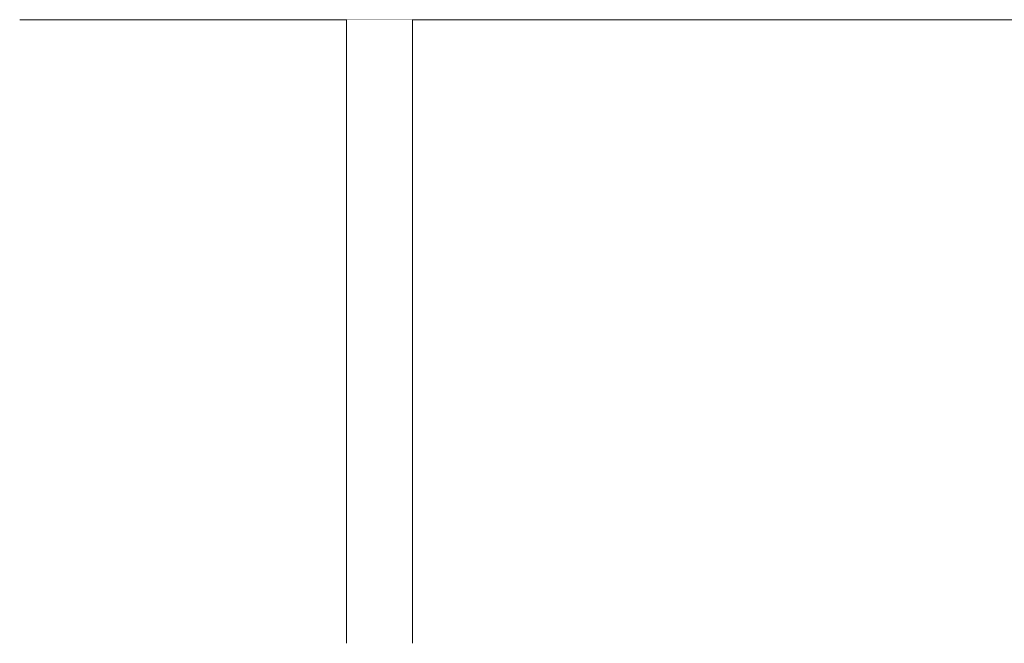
# Model space of a CAD drawing. Header units: millimetres. Extents: x -30280 to 309309, y -17460 to 4378.
# Tile 679 of 1056: x 227982 to 233195, y -17110 to -13810. Entities that reach past the tile are written whole.
import ezdxf

# ---------------------------------------------------------------- set-up
doc = ezdxf.new("R2010")
doc.units = ezdxf.units.MM
doc.header["$MEASUREMENT"] = 0
doc.linetypes.add('Wipeout_Contour', pattern=[1000, 0, -1000])
doc.layers.add('09_EI_Mobiliari general', color=7, linetype='Continuous')
doc.layers.add('10_ESTR_Fotjats', color=7, linetype='Continuous')
doc.layers.add('09_EI_Mobiliari general_Pluma_Nº__88', color=7, linetype='Continuous', lineweight=5)
doc.layers.add('10_ESTR_Fotjats_Pluma_Nº__1', color=7, linetype='Continuous', lineweight=5)

# ---------------------------------------------------------------- blocks, each defined once
blk = doc.blocks.new('Elem Sección_485_6', base_point=(235890.6, -13460))
at = {"layer": '10_ESTR_Fotjats_Pluma_Nº__1', "color": 7, "linetype": 'Continuous', "lineweight": 5}
blk.add_line((260735.6, -13810), (227981.8, -13810), dxfattribs=at)
blk = doc.blocks.new('Elem Sección_494_6', base_point=(235890.6, -13460))
at = {"color": 254, "linetype": 'Wipeout_Contour', "lineweight": 0, "ltscale": 921647.348244}
blk.add_wipeout([(229711.7, -13810), (229711.7, -17110), (230061.7, -17110), (230061.7, -13810)], dxfattribs=at).dxf.layer = '09_EI_Mobiliari general'
at = {"layer": '09_EI_Mobiliari general_Pluma_Nº__88', "color": 7, "linetype": 'Continuous', "lineweight": 5}
for p, q in [((229711.7, -17110), (229711.7, -13810)), ((230061.7, -17110), (230061.7, -13810))]:
    blk.add_line(p, q, dxfattribs=at)

msp = doc.modelspace()

# ---------------------------------------------------------------- block references
at = {"layer": '10_ESTR_Fotjats', "lineweight": 0}
msp.add_blockref('Elem Sección_485_6', (235890.6, -13460), dxfattribs=at)

# ---------------------------------------------------------------- next in the draw order: block references
at = {"layer": '09_EI_Mobiliari general', "lineweight": 0}
msp.add_blockref('Elem Sección_494_6', (235890.6, -13460), dxfattribs=at)

doc.saveas('drawing.dxf')
